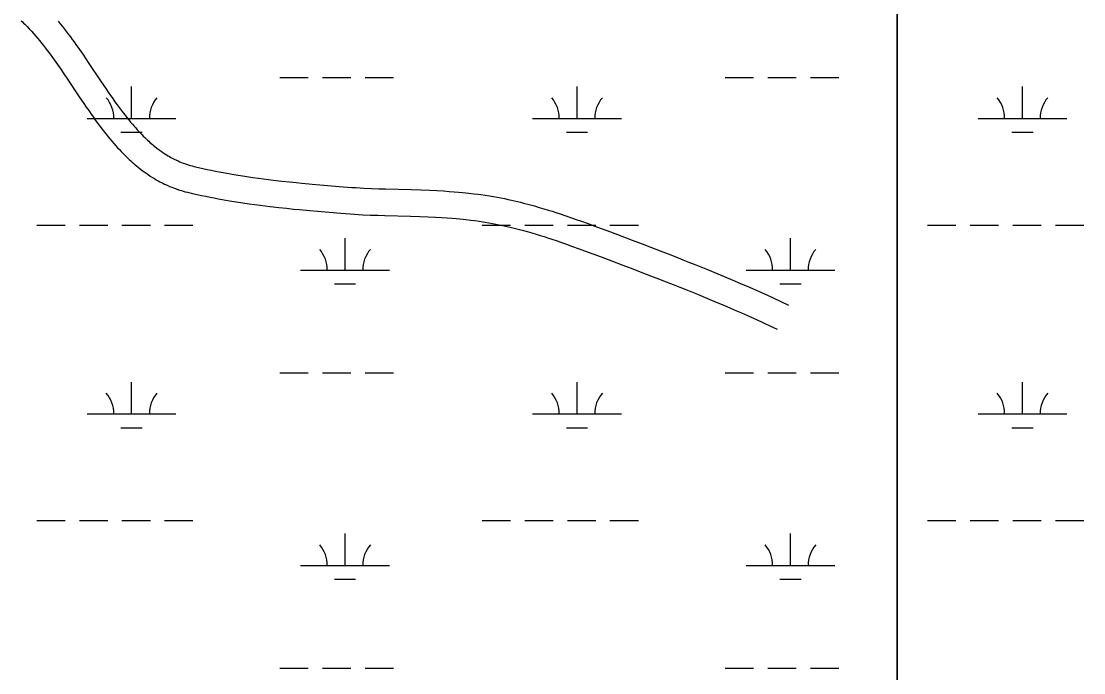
# Model space of a CAD drawing. Extents: x 3161564 to 3199464, y 849354 to 874788.
# Drawn here: x 3183054 to 3184251, y 861205 to 861939 of the extents above; entities that cross this region are included whole.
import ezdxf

# ---------------------------------------------------------------- set-up
doc = ezdxf.new("R2010")
doc.units = 0
doc.layers.add('V-ROAD-CNTR', color=7, linetype='Continuous')
doc.layers.add('V-WETL-SWMP', color=7, linetype='Continuous')

msp = doc.modelspace()

# ---------------------------------------------------------------- linework, layer by layer
at = {"layer": 'V-ROAD-CNTR'}
for points in [[(3183054.0648550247, 861939.5320933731), (3183055.400852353, 861938.2810958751), (3183056.7218497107, 861937.0180984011), (3183058.000847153, 861935.7701008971), (3183060.5998419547, 861933.1571061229), (3183063.1098369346, 861930.540111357), (3183065.561832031, 861927.8941166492), (3183067.9588272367, 861925.2251219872), (3183070.2998225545, 861922.5391273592), (3183072.649817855, 861919.7681329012)], [(3183095.6497718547, 861939.0290943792), (3183098.058767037, 861936.1151002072), (3183100.461762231, 861933.1421061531), (3183102.797757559, 861930.185112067), (3183105.0717530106, 861927.2501179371), (3183107.287748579, 861924.336123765), (3183109.448744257, 861921.447129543), (3183111.5557400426, 861918.5841352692), (3183113.611735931, 861915.7521409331), (3183115.632731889, 861912.934146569), (3183119.535724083, 861907.3971576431), (3183123.283716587, 861901.9811684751), (3183126.877709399, 861896.7131790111), (3183130.3357024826, 861891.5931892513), (3183143.553676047, 861871.8522287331), (3183149.3256645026, 861863.318245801), (3183152.023659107, 861859.3842536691), (3183154.6506538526, 861855.5942612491), (3183157.200648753, 861851.9612685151), (3183159.6816437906, 861848.4772754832), (3183162.095638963, 861845.1402821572), (3183164.443634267, 861841.9462885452), (3183166.729629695, 861838.8912946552), (3183168.9546252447, 861835.972300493), (3183171.122620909, 861833.1823060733), (3183173.234616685, 861830.5183114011), (3183175.290612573, 861827.977316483), (3183177.2966085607, 861825.5513213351), (3183179.249604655, 861823.2363259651), (3183181.1526008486, 861821.0333303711), (3183183.0085971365, 861818.9313345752), (3183184.816593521, 861816.9283385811), (3183186.578589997, 861815.020342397), (3183188.294586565, 861813.2053460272), (3183189.9665832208, 861811.4763494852), (3183191.597579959, 861809.8293527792), (3183193.1855767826, 861808.2623559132), (3183194.735573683, 861806.768358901), (3183196.2415706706, 861805.348361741), (3183197.709567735, 861803.9983644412), (3183199.140564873, 861802.7113670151), (3183200.5335620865, 861801.487369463), (3183201.8895593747, 861800.3233717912), (3183203.207556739, 861799.2183740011), (3183204.462554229, 861798.1893760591), (3183207.009549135, 861796.1703800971), (3183209.386544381, 861794.3713836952), (3183211.6345398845, 861792.743386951), (3183213.763535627, 861791.269389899), (3183215.776531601, 861789.9333925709), (3183217.6785277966, 861788.7233949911), (3183219.475524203, 861787.6263971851), (3183221.1765208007, 861786.629399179), (3183222.7815175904, 861785.7224009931), (3183224.2925145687, 861784.9014026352), (3183225.720511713, 861784.154404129), (3183227.0745090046, 861783.4704054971), (3183228.305506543, 861782.8694066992), (3183230.7645016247, 861781.727408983), (3183232.894497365, 861780.7994108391), (3183234.7754936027, 861780.0274123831), (3183236.437490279, 861779.3824136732), (3183237.9034873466, 861778.8414147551), (3183239.1574848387, 861778.3994156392), (3183241.502480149, 861777.620417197), (3183243.228476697, 861777.088418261), (3183244.5004741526, 861776.7194189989), (3183246.5084701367, 861776.1724200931), (3183248.559466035, 861775.6604211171), (3183253.671455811, 861774.4624235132), (3183258.670445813, 861773.3374257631), (3183263.519436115, 861772.2854278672), (3183268.2214267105, 861771.303429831), (3183272.782417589, 861770.3854316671), (3183277.206408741, 861769.5244333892), (3183281.4964001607, 861768.719434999), (3183285.657391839, 861767.9634365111), (3183289.6943837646, 861767.2534379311), (3183293.5893759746, 861766.589439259), (3183301.2003607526, 861765.3504417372), (3183308.332346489, 861764.254443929), (3183315.0283330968, 861763.279445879), (3183321.315320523, 861762.409447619), (3183327.219308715, 861761.6294491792), (3183332.762297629, 861760.928450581), (3183337.950287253, 861760.297451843), (3183347.792267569, 861759.1614541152)], [(3183072.529818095, 861919.9111326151), (3183074.8308134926, 861917.1291381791), (3183077.023809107, 861914.4141436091), (3183079.1698048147, 861911.699149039), (3183081.273800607, 861908.9821544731), (3183083.3357964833, 861906.2721598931), (3183085.354792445, 861903.5711652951), (3183087.337788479, 861900.8781706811), (3183089.283784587, 861898.1981760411), (3183091.1827807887, 861895.5501813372), (3183094.939773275, 861890.219191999), (3183098.557766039, 861884.991202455), (3183102.055759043, 861879.8652127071), (3183105.4397522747, 861874.8532227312), (3183118.6657258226, 861855.102262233), (3183124.5297140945, 861846.4322795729), (3183127.3237085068, 861842.356287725), (3183130.044703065, 861838.430295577), (3183132.7066977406, 861834.639303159), (3183135.309692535, 861830.9853104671), (3183137.8556874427, 861827.4643175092), (3183140.347682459, 861824.0743242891), (3183142.7896775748, 861820.8113308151), (3183145.180672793, 861817.6743370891), (3183147.522668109, 861814.660343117), (3183149.818663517, 861811.7643489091), (3183152.068659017, 861808.983354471), (3183154.272654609, 861806.317359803), (3183156.433650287, 861803.7583649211), (3183158.552646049, 861801.3033698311), (3183160.628641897, 861798.9513745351), (3183162.662637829, 861796.6983790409), (3183164.6566338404, 861794.5403833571), (3183166.610629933, 861792.471387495), (3183168.5266261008, 861790.492391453), (3183170.401622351, 861788.5973952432), (3183172.239618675, 861786.784398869), (3183174.035615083, 861785.052402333), (3183175.797611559, 861783.392405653), (3183177.5236081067, 861781.804408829), (3183179.2106047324, 861780.2874118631), (3183180.861601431, 861778.8374147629), (3183182.477598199, 861777.4494175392), (3183184.061595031, 861776.120420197), (3183185.638591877, 861774.8294227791), (3183188.637585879, 861772.4524275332), (3183191.534580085, 861770.2594319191), (3183194.296574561, 861768.2594359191), (3183196.927569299, 861766.4374395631), (3183199.4285642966, 861764.777442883), (3183201.808559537, 861763.2634459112), (3183204.069555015, 861761.882448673), (3183206.212550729, 861760.6254511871), (3183208.2455466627, 861759.478453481), (3183210.176542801, 861758.429455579), (3183212.0045391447, 861757.4724574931), (3183213.728535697, 861756.602459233), (3183215.4035323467, 861755.783460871), (3183218.4545262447, 861754.3674637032), (3183221.2085207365, 861753.1674661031), (3183223.6515158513, 861752.165468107), (3183225.811511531, 861751.326469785), (3183227.7195077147, 861750.621471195), (3183229.443504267, 861750.0134724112), (3183232.358498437, 861749.046474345), (3183234.624493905, 861748.3484757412), (3183236.372490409, 861747.839476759), (3183238.934485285, 861747.142478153), (3183241.505480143, 861746.5004794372), (3183246.9554692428, 861745.2244819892), (3183252.1964587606, 861744.0434843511), (3183257.2734486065, 861742.943486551), (3183262.1934387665, 861741.9154886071), (3183266.958429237, 861740.9554905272), (3183271.574420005, 861740.058492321), (3183276.0484110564, 861739.2174940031), (3183280.379402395, 861738.4314955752), (3183284.574394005, 861737.693497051), (3183288.6573858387, 861736.9974984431), (3183296.5123701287, 861735.7185010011), (3183303.8923553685, 861734.5845032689), (3183310.810341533, 861733.5775052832), (3183317.2953285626, 861732.6795070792), (3183323.3733164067, 861731.877508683), (3183329.0683050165, 861731.1565101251), (3183334.4202943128, 861730.5055114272), (3183344.3542744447, 861729.3595137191)], [(3183347.6882677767, 861759.1734540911), (3183356.306250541, 861758.2394559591), (3183363.8172355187, 861757.4684575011), (3183370.389222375, 861756.8194587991), (3183381.9441992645, 861755.7334609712), (3183390.609181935, 861754.9564625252), (3183403.6551558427, 861753.8324647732), (3183416.699129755, 861752.744466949), (3183421.7181197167, 861752.351467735), (3183426.5641100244, 861752.0104684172), (3183431.2701006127, 861751.712469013), (3183435.841091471, 861751.452469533), (3183440.2630826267, 861751.2244699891), (3183448.909065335, 861750.837470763), (3183457.025049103, 861750.5324713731), (3183464.6520338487, 861750.2834718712), (3183493.513976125, 861749.456473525), (3183504.410954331, 861749.1014742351), (3183513.9799351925, 861748.727474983), (3183522.376918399, 861748.3324757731), (3183529.7449036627, 861747.9234765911), (3183536.204890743, 861747.5064774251), (3183541.864879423, 861747.0904782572), (3183546.826869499, 861746.684479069), (3183551.1738608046, 861746.293479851), (3183554.979853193, 861745.9214805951), (3183558.335846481, 861745.5714812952), (3183564.145834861, 861744.909482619), (3183568.532826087, 861744.3614837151), (3183571.846819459, 861743.9184846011), (3183576.773809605, 861743.2114860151), (3183581.715799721, 861742.4404875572), (3183586.193790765, 861741.6854890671), (3183590.5157821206, 861740.9084906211), (3183594.6887737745, 861740.1114922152), (3183598.7157657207, 861739.3004938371), (3183602.6037579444, 861738.480495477), (3183606.356750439, 861737.652497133), (3183609.9807431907, 861736.8224987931), (3183613.482736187, 861735.9915004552), (3183616.863729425, 861735.163502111), (3183620.1557228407, 861734.332503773), (3183626.4367102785, 861732.6815070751), (3183632.3216985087, 861731.0615103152), (3183637.815687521, 861729.487513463), (3183642.945677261, 861727.9675165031), (3183647.7386676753, 861726.5045194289), (3183652.2176587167, 861725.102522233), (3183656.406650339, 861723.7635249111), (3183660.3386424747, 861722.480527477), (3183667.631627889, 861720.043532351), (3183674.009615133, 861717.8575367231), (3183679.5726040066, 861715.910540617), (3183684.434594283, 861714.181544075), (3183692.882577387, 861711.1285501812), (3183699.2195647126, 861708.801554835), (3183708.672545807, 861705.2875618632), (3183718.100526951, 861701.7475689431), (3183730.792501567, 861696.9615785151), (3183742.6744778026, 861692.467587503), (3183753.8004555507, 861688.2395959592), (3183764.219434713, 861684.259603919), (3183773.9764151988, 861680.5086114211), (3183783.1143969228, 861676.969618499), (3183791.671379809, 861673.6326251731), (3183799.6863637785, 861670.4826314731), (3183807.191348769, 861667.5106374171), (3183814.232334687, 861664.7006430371), (3183827.3853083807, 861659.3866536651), (3183838.8822853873, 861654.6686631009), (3183848.927265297, 861650.4836714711), (3183857.7032477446, 861646.776678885), (3183865.372232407, 861643.495685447), (3183872.0752190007, 861640.5946912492), (3183877.946207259, 861638.0266963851), (3183888.168186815, 861633.4907054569), (3183895.836171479, 861630.0327123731), (3183901.590159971, 861627.404717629), (3183910.1851427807, 861623.4247255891), (3183918.726125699, 861619.4017336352)], [(3183344.458274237, 861729.3475137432), (3183353.158256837, 861728.4055156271), (3183360.811241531, 861727.6185172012), (3183367.513228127, 861726.957518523), (3183379.2022047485, 861725.859520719), (3183387.981187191, 861725.0725222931), (3183401.1211609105, 861723.9405245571), (3183414.279134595, 861722.8425267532), (3183419.492124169, 861722.433527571), (3183424.564114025, 861722.076528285), (3183429.472104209, 861721.7665289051), (3183434.215094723, 861721.4965294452), (3183438.821085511, 861721.2585299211), (3183447.675067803, 861720.8635307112), (3183455.971051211, 861720.550531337), (3183463.7340356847, 861720.2975318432), (3183492.5959779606, 861719.4705334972), (3183503.3369564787, 861719.1215341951), (3183512.6899377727, 861718.7555349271), (3183520.840921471, 861718.3725356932), (3183527.944907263, 861717.9775364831), (3183534.1388948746, 861717.5765372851), (3183539.5428840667, 861717.1805380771), (3183544.2568746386, 861716.7945388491), (3183548.3718664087, 861716.4235395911), (3183551.9658592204, 861716.073540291), (3183555.081852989, 861715.7475409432), (3183560.589841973, 861715.1215421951), (3183564.6848337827, 861714.6095432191), (3183567.7268276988, 861714.2025440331), (3183572.3298184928, 861713.5415453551), (3183576.909809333, 861712.8265467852), (3183581.047801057, 861712.1295481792), (3183585.0477930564, 861711.410549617), (3183588.9147853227, 861710.671551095), (3183592.657777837, 861709.9185526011), (3183596.275770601, 861709.1545541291), (3183599.7787635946, 861708.3825556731), (3183603.168756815, 861707.606557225), (3183606.4487502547, 861706.8275587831), (3183609.6237439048, 861706.049560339), (3183612.6717378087, 861705.2805618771), (3183618.6427258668, 861703.7115650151), (3183624.2097147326, 861702.1795680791), (3183629.4217043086, 861700.6855710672), (3183634.305694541, 861699.2375739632), (3183638.8806853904, 861697.8425767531), (3183643.167676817, 861696.500579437), (3183647.1846687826, 861695.2155820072), (3183650.932661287, 861693.9925844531), (3183658.0136471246, 861691.6275891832), (3183664.189634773, 861689.5095934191), (3183669.5926239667, 861687.6185972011), (3183674.3126145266, 861685.9416005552), (3183682.6145979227, 861682.9406065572), (3183688.8235855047, 861680.661611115), (3183698.172566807, 861677.185618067), (3183707.534548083, 861673.6696250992), (3183720.1945227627, 861668.8956346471), (3183732.0404990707, 861664.4156436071), (3183743.118476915, 861660.2056520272), (3183753.483456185, 861656.2456599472), (3183763.178436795, 861652.518667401), (3183772.248418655, 861649.007674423), (3183780.735401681, 861645.6966810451), (3183788.6763857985, 861642.5766872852), (3183796.107370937, 861639.6326931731), (3183803.052357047, 861636.8606987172), (3183816.071331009, 861631.6007092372), (3183827.4203083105, 861626.944718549), (3183837.3232885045, 861622.819726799), (3183845.967271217, 861619.1687341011), (3183853.5142561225, 861615.9397405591), (3183860.105242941, 861613.0867462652), (3183865.850231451, 861610.5727512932), (3183875.918211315, 861606.1047602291), (3183883.438196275, 861602.714767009), (3183889.0561850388, 861600.148772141), (3183897.4911681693, 861596.242779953), (3183905.9441512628, 861592.261787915)]]:
    msp.add_lwpolyline(points, dxfattribs=at)
at = {"layer": 'V-WETL-SWMP'}
for p, q in [((3184041.156, 863010.1539999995), (3184041.156, 858373.5489999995)), ((3184041.156, 858373.5489999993), (3184041.156, 863010.1539999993)), ((3183345.508576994, 861875.8942722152), (3183377.508576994, 861875.8942722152)), ((3183393.508576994, 861875.8942722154), (3183425.508576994, 861875.8942722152)), ((3183441.508576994, 861875.8942722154), (3183473.508576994, 861875.8942722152)), ((3183847.416576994, 861875.8942722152), (3183879.416576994, 861875.8942722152)), ((3183895.416576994, 861875.8942722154), (3183927.416576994, 861875.8942722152)), ((3183943.416576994, 861875.8942722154), (3183975.416576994, 861875.8942722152)), ((3183178.444576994, 861829.4642722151), (3183178.444576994, 861865.4642722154)), ((3183680.352576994, 861829.4642722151), (3183680.352576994, 861865.4642722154)), ((3184182.260576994, 861829.4642722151), (3184182.260576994, 861865.4642722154)), ((3183128.444576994, 861829.4642722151), (3183228.444576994, 861829.4642722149)), ((3183630.352576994, 861829.4642722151), (3183730.352576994, 861829.4642722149)), ((3184132.260576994, 861829.4642722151), (3184232.260576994, 861829.4642722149)), ((3183166.444576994, 861814.0332722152), (3183190.4445769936, 861814.0332722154)), ((3183668.352576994, 861814.0332722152), (3183692.3525769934, 861814.0332722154)), ((3184170.260576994, 861814.0332722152), (3184194.2605769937, 861814.0332722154)), ((3183071.600576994, 861709.3932722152), (3183103.600576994, 861709.3932722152)), ((3183119.600576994, 861709.3932722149), (3183151.600576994, 861709.3932722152)), ((3183167.600576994, 861709.3932722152), (3183199.600576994, 861709.3932722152)), ((3183215.600576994, 861709.3932722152), (3183247.600576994, 861709.3932722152)), ((3183573.508576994, 861709.3932722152), (3183605.508576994, 861709.3932722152)), ((3183621.508576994, 861709.3932722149), (3183653.508576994, 861709.3932722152)), ((3183669.508576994, 861709.3932722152), (3183701.508576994, 861709.3932722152)), ((3183717.508576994, 861709.3932722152), (3183749.508576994, 861709.3932722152)), ((3184075.416576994, 861709.3932722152), (3184107.416576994, 861709.3932722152)), ((3184123.416576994, 861709.3932722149), (3184155.416576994, 861709.3932722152)), ((3184171.416576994, 861709.3932722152), (3184203.416576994, 861709.3932722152)), ((3184219.416576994, 861709.3932722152), (3184251.416576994, 861709.3932722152)), ((3183418.916576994, 861658.6512722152), (3183418.916576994, 861694.6512722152)), ((3183920.824576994, 861658.6512722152), (3183920.824576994, 861694.6512722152)), ((3183368.916576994, 861658.6512722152), (3183468.916576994, 861658.6512722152)), ((3183870.824576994, 861658.6512722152), (3183970.824576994, 861658.6512722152)), ((3183406.916576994, 861643.2202722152), (3183430.9165769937, 861643.2202722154)), ((3183908.824576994, 861643.2202722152), (3183932.8245769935, 861643.2202722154)), ((3183345.508576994, 861543.2192722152), (3183377.508576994, 861543.2192722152)), ((3183393.508576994, 861543.2192722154), (3183425.508576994, 861543.2192722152)), ((3183441.508576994, 861543.2192722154), (3183473.508576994, 861543.2192722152)), ((3183847.416576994, 861543.2192722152), (3183879.416576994, 861543.2192722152)), ((3183895.416576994, 861543.2192722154), (3183927.416576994, 861543.2192722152)), ((3183943.416576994, 861543.2192722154), (3183975.416576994, 861543.2192722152)), ((3183178.444576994, 861496.7892722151), (3183178.444576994, 861532.7892722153)), ((3183680.352576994, 861496.7892722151), (3183680.352576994, 861532.7892722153)), ((3184182.260576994, 861496.7892722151), (3184182.260576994, 861532.7892722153)), ((3183128.444576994, 861496.7892722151), (3183228.444576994, 861496.7892722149)), ((3183630.352576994, 861496.7892722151), (3183730.352576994, 861496.7892722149)), ((3184132.260576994, 861496.7892722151), (3184232.260576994, 861496.7892722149)), ((3183166.444576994, 861481.3582722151), (3183190.4445769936, 861481.3582722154)), ((3183668.352576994, 861481.3582722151), (3183692.3525769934, 861481.3582722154)), ((3184170.260576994, 861481.3582722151), (3184194.2605769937, 861481.3582722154)), ((3183071.600576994, 861376.7182722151), (3183103.600576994, 861376.7182722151)), ((3183119.600576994, 861376.7182722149), (3183151.600576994, 861376.7182722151)), ((3183167.600576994, 861376.7182722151), (3183199.600576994, 861376.7182722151)), ((3183215.600576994, 861376.7182722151), (3183247.600576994, 861376.7182722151)), ((3183573.508576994, 861376.7182722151), (3183605.508576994, 861376.7182722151)), ((3183621.508576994, 861376.7182722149), (3183653.508576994, 861376.7182722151)), ((3183669.508576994, 861376.7182722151), (3183701.508576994, 861376.7182722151)), ((3183717.508576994, 861376.7182722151), (3183749.508576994, 861376.7182722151)), ((3184075.416576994, 861376.7182722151), (3184107.416576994, 861376.7182722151)), ((3184123.416576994, 861376.7182722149), (3184155.416576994, 861376.7182722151)), ((3184171.416576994, 861376.7182722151), (3184203.416576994, 861376.7182722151)), ((3184219.416576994, 861376.7182722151), (3184251.416576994, 861376.7182722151)), ((3183418.916576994, 861325.9762722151), (3183418.916576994, 861361.9762722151)), ((3183920.824576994, 861325.9762722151), (3183920.824576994, 861361.9762722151)), ((3183368.916576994, 861325.9762722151), (3183468.916576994, 861325.9762722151)), ((3183870.824576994, 861325.9762722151), (3183970.824576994, 861325.9762722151)), ((3183406.916576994, 861310.5452722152), (3183430.9165769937, 861310.5452722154)), ((3183908.824576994, 861310.5452722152), (3183932.8245769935, 861310.5452722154)), ((3183345.508576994, 861210.5442722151), (3183377.508576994, 861210.5442722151)), ((3183393.508576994, 861210.5442722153), (3183425.508576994, 861210.5442722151)), ((3183441.508576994, 861210.5442722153), (3183473.508576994, 861210.5442722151)), ((3183847.416576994, 861210.5442722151), (3183879.416576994, 861210.5442722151)), ((3183895.416576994, 861210.5442722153), (3183927.416576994, 861210.5442722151)), ((3183943.416576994, 861210.5442722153), (3183975.416576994, 861210.5442722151))]:
    msp.add_line(p, q, dxfattribs=at)
for centre, radius, start, end in [((3183123.201640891, 861829.9390753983), 35.24628790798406, 359.2281799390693, 40.771838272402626), ((3183233.687513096, 861829.9390753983), 35.24628790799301, 139.2281769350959, 180.77183526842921), ((3183625.109640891, 861829.9390753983), 35.24628790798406, 359.2281799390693, 40.771838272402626), ((3183735.595513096, 861829.9390753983), 35.24628790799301, 139.2281769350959, 180.77183526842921), ((3184127.017640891, 861829.9390753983), 35.24628790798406, 359.2281799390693, 40.771838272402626), ((3184237.503513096, 861829.9390753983), 35.24628790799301, 139.2281769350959, 180.77183526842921), ((3183363.673640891, 861659.1260753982), 35.24628790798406, 359.2281799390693, 40.771838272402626), ((3183474.159513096, 861659.1260753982), 35.24628790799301, 139.2281769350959, 180.77183526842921), ((3183865.5816408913, 861659.1260753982), 35.24628790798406, 359.2281799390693, 40.771838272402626), ((3183976.067513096, 861659.1260753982), 35.24628790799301, 139.2281769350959, 180.77183526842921), ((3183123.201640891, 861497.2640753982), 35.24628790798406, 359.2281799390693, 40.771838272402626), ((3183233.687513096, 861497.2640753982), 35.24628790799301, 139.2281769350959, 180.77183526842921), ((3183625.109640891, 861497.2640753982), 35.24628790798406, 359.2281799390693, 40.771838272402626), ((3183735.595513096, 861497.2640753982), 35.24628790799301, 139.2281769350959, 180.77183526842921), ((3184127.017640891, 861497.2640753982), 35.24628790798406, 359.2281799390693, 40.771838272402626), ((3184237.503513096, 861497.2640753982), 35.24628790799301, 139.2281769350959, 180.77183526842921), ((3183363.673640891, 861326.4510753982), 35.24628790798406, 359.2281799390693, 40.771838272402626), ((3183474.159513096, 861326.4510753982), 35.24628790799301, 139.2281769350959, 180.77183526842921), ((3183865.5816408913, 861326.4510753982), 35.24628790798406, 359.2281799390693, 40.771838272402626), ((3183976.067513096, 861326.4510753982), 35.24628790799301, 139.2281769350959, 180.77183526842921)]:
    msp.add_arc(centre, radius, start, end, dxfattribs=at)

doc.saveas('drawing.dxf')
